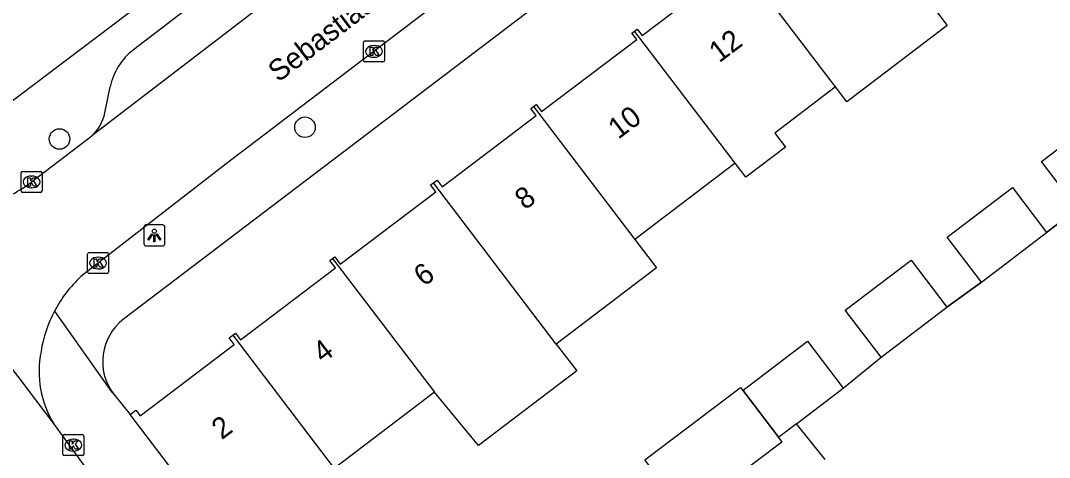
# Model space of a CAD drawing. Extents: x 160037 to 160839, y 385326 to 386441.
# Drawn here: x 160550.27 to 160599.25, y 385648.1 to 385668.91 of the extents above; entities that cross this region are included whole.
import ezdxf

# ---------------------------------------------------------------- set-up
doc = ezdxf.new("R2010")
doc.units = 0
for name, color, linetype in [('IMGEO_Boom', 7, 'Continuous'), ('IMGEO_Kolk', 7, 'Continuous'), ('IMGEO_Lichtpunt', 7, 'Continuous'), ('IMGEO_Muur', 7, 'Continuous'), ('IMGEO_Openbare_ruimte_label', 7, 'Continuous'), ('IMGEO_Pand', 7, 'Continuous'), ('IMGEO_Pand_nummerreeks', 7, 'Continuous'), ('IMGEO_Rijbaan_lokaal_open', 7, 'Continuous'), ('IMGEO_Voetpad_open', 7, 'Continuous')]:
    doc.layers.add(name, color=color, linetype=linetype)

msp = doc.modelspace()

# ---------------------------------------------------------------- linework, layer by layer
at = {"layer": 'IMGEO_Boom'}
for centre in [(160563.81, 385663.828), (160552.126, 385663.268)]:
    msp.add_circle(centre, 0.489, dxfattribs=at)
at = {"layer": 'IMGEO_Kolk'}
for p, q in [((160566.597, 385667.016), (160566.597, 385667.868)), ((160566.672, 385667.942), (160567.524, 385667.942)), ((160567.085, 385667.722), (160567.11, 385667.722)), ((160567.598, 385667.868), (160567.598, 385667.016)), ((160567.108, 385667.162), (160567.083, 385667.162)), ((160567.524, 385666.942), (160566.672, 385666.942)), ((160550.371, 385661.724), (160551.223, 385661.724)), ((160550.296, 385660.798), (160550.296, 385661.65)), ((160550.784, 385661.504), (160550.809, 385661.504)), ((160551.297, 385661.65), (160551.297, 385660.798)), ((160551.223, 385660.724), (160550.371, 385660.724)), ((160550.807, 385660.944), (160550.782, 385660.944)), ((160553.46, 385656.936), (160553.46, 385657.788)), ((160553.535, 385657.862), (160554.387, 385657.862)), ((160554.461, 385657.788), (160554.461, 385656.936)), ((160553.948, 385657.642), (160553.973, 385657.642)), ((160554.387, 385656.862), (160553.535, 385656.862)), ((160553.971, 385657.082), (160553.946, 385657.082)), ((160552.283, 385648.261), (160552.283, 385649.113)), ((160552.358, 385649.187), (160553.21, 385649.187)), ((160552.771, 385648.967), (160552.796, 385648.967)), ((160553.284, 385649.113), (160553.284, 385648.261)), ((160553.21, 385648.187), (160552.358, 385648.187)), ((160552.794, 385648.407), (160552.769, 385648.407))]:
    msp.add_line(p, q, dxfattribs=at)
for points in [[(160566.597, 385667.016), (160566.597, 385667.868)], [(160566.672, 385667.942), (160567.524, 385667.942)], [(160566.918, 385667.642), (160567.041, 385667.642), (160567.041, 385667.491), (160567.171, 385667.642), (160567.335, 385667.642), (160567.189, 385667.491), (160567.342, 385667.242), (160567.19, 385667.242), (160567.105, 385667.406), (160567.041, 385667.339), (160567.041, 385667.242), (160566.918, 385667.242), (160566.918, 385667.642)], [(160567.598, 385667.868), (160567.598, 385667.016)], [(160567.524, 385666.942), (160566.672, 385666.942)], [(160550.371, 385661.724), (160551.223, 385661.724)], [(160550.296, 385660.798), (160550.296, 385661.65)], [(160550.617, 385661.424), (160550.74, 385661.424), (160550.74, 385661.273), (160550.87, 385661.424), (160551.034, 385661.424), (160550.888, 385661.273), (160551.041, 385661.024), (160550.889, 385661.024), (160550.804, 385661.188), (160550.74, 385661.121), (160550.74, 385661.024), (160550.617, 385661.024), (160550.617, 385661.424)], [(160551.297, 385661.65), (160551.297, 385660.798)], [(160551.223, 385660.724), (160550.371, 385660.724)], [(160553.46, 385656.936), (160553.46, 385657.788)], [(160553.535, 385657.862), (160554.387, 385657.862)], [(160554.461, 385657.788), (160554.461, 385656.936)], [(160553.781, 385657.562), (160553.904, 385657.562), (160553.904, 385657.411), (160554.034, 385657.562), (160554.198, 385657.562), (160554.052, 385657.411), (160554.205, 385657.162), (160554.053, 385657.162), (160553.968, 385657.326), (160553.904, 385657.259), (160553.904, 385657.162), (160553.781, 385657.162), (160553.781, 385657.562)], [(160554.387, 385656.862), (160553.535, 385656.862)], [(160552.283, 385648.261), (160552.283, 385649.113)], [(160552.358, 385649.187), (160553.21, 385649.187)], [(160553.284, 385649.113), (160553.284, 385648.261)], [(160552.604, 385648.887), (160552.727, 385648.887), (160552.727, 385648.736), (160552.857, 385648.887), (160553.021, 385648.887), (160552.875, 385648.736), (160553.028, 385648.487), (160552.876, 385648.487), (160552.791, 385648.651), (160552.727, 385648.584), (160552.727, 385648.487), (160552.604, 385648.487), (160552.604, 385648.887)], [(160553.21, 385648.187), (160552.358, 385648.187)]]:
    msp.add_lwpolyline(points, dxfattribs=at)
for centre, start, end in [((160566.674, 385667.866), 91.552, 178.448), ((160566.674, 385667.866), 91.552, 178.448), ((160567.522, 385667.866), 1.552, 88.448), ((160567.522, 385667.866), 1.552, 88.448), ((160566.674, 385667.018), 181.552, 268.448), ((160566.674, 385667.018), 181.552, 268.448), ((160567.522, 385667.018), 271.552, 358.448), ((160567.522, 385667.018), 271.552, 358.448), ((160550.373, 385661.648), 91.552, 178.448), ((160550.373, 385661.648), 91.552, 178.448), ((160551.221, 385661.648), 1.552, 88.448), ((160551.221, 385661.648), 1.552, 88.448), ((160550.373, 385660.8), 181.552, 268.448), ((160550.373, 385660.8), 181.552, 268.448), ((160551.221, 385660.8), 271.552, 358.448), ((160551.221, 385660.8), 271.552, 358.448), ((160553.537, 385657.786), 91.552, 178.448), ((160553.537, 385657.786), 91.552, 178.448), ((160554.385, 385657.786), 1.552, 88.448), ((160554.385, 385657.786), 1.552, 88.448), ((160553.537, 385656.938), 181.552, 268.448), ((160553.537, 385656.938), 181.552, 268.448), ((160554.385, 385656.938), 271.552, 358.448), ((160554.385, 385656.938), 271.552, 358.448), ((160552.36, 385649.111), 91.552, 178.448), ((160552.36, 385649.111), 91.552, 178.448), ((160553.208, 385649.111), 1.552, 88.448), ((160553.208, 385649.111), 1.552, 88.448), ((160552.36, 385648.263), 181.552, 268.448), ((160552.36, 385648.263), 181.552, 268.448), ((160553.208, 385648.263), 271.552, 358.448), ((160553.208, 385648.263), 271.552, 358.448)]:
    msp.add_arc(centre, 0.0765, start, end, dxfattribs=at)
for centre, major_axis, ratio, start_param, end_param in [((160567.084, 385667.442), (-0.387, 0.002), 0.722429, 4.712389, 7.853982), ((160567.109, 385667.442), (-0.39, 0.002), 0.717154, 1.570796, 4.712389), ((160550.783, 385661.224), (-0.387, 0.002), 0.722429, 4.712389, 7.853982), ((160550.808, 385661.224), (-0.39, 0.002), 0.717154, 1.570796, 4.712389), ((160553.947, 385657.362), (-0.387, 0.002), 0.722429, 4.712389, 7.853982), ((160553.972, 385657.362), (-0.39, 0.002), 0.717154, 1.570796, 4.712389), ((160552.77, 385648.687), (-0.387, 0.002), 0.722429, 4.712389, 7.853982), ((160552.795, 385648.687), (-0.39, 0.002), 0.717154, 1.570796, 4.712389)]:
    msp.add_ellipse(centre, major_axis=major_axis, ratio=ratio, start_param=start_param, end_param=end_param, dxfattribs=at)
at = {"layer": 'IMGEO_Lichtpunt'}
for p, q in [((160556.143, 385659.081), (160556.143, 385658.274)), ((160556.143, 385659.081), (160556.143, 385658.274)), ((160557.045, 385659.176), (160556.237, 385659.176)), ((160557.045, 385659.176), (160556.237, 385659.176)), ((160557.139, 385658.274), (160557.139, 385659.081)), ((160557.139, 385658.274), (160557.139, 385659.081)), ((160556.237, 385658.18), (160557.045, 385658.18)), ((160556.237, 385658.18), (160557.045, 385658.18))]:
    msp.add_line(p, q, dxfattribs=at)
for points in [[(160556.517, 385658.745), (160556.556, 385658.717), (160556.368, 385658.455), (160556.33, 385658.482), (160556.517, 385658.745)], [(160556.729, 385658.717), (160556.767, 385658.744), (160556.954, 385658.482), (160556.915, 385658.454), (160556.729, 385658.717)], [(160556.619, 385658.697), (160556.666, 385658.697), (160556.666, 385658.375), (160556.619, 385658.375), (160556.619, 385658.697)]]:
    msp.add_lwpolyline(points, dxfattribs=at)
msp.add_circle((160556.642, 385658.879), 0.0994, dxfattribs=at)
for centre, start, end in [((160556.237, 385659.081), 90, 180), ((160556.237, 385659.081), 90, 180), ((160557.045, 385659.081), 0, 90), ((160557.045, 385659.081), 0, 90), ((160556.237, 385658.274), 180, 270), ((160556.237, 385658.274), 180, 270), ((160557.045, 385658.274), 270, 0), ((160557.045, 385658.274), 270, 360)]:
    msp.add_arc(centre, 0.0946, start, end, dxfattribs=at)
at = {"layer": 'IMGEO_Muur'}
for points in [[(160600.592, 385659.939), (160599.119, 385658.809)], [(160596.02, 385656.453), (160594.371, 385655.255)]]:
    msp.add_lwpolyline(points, dxfattribs=at)
at = {"layer": 'IMGEO_Pand'}
for points in [[(160579.502, 385668.41), (160579.63, 385668.506), (160579.861, 385668.203), (160584.401, 385671.645), (160584.146, 385671.981), (160584.258, 385672.067)], [(160589.067, 385665.749), (160584.258, 385672.067)], [(160593.841, 385669.384), (160594.378, 385668.678), (160589.604, 385665.044), (160589.067, 385665.749)], [(160574.696, 385664.817), (160574.823, 385664.914), (160575.079, 385664.578), (160579.605, 385668.009), (160579.375, 385668.313), (160579.502, 385668.41)], [(160584.294, 385662.115), (160579.502, 385668.41)], [(160589.067, 385665.749), (160586.182, 385663.552), (160586.693, 385662.881), (160584.805, 385661.444), (160584.554, 385661.773), (160584.294, 385662.115)], [(160569.924, 385661.179), (160570.103, 385661.315), (160570.349, 385660.992), (160574.824, 385664.385), (160574.569, 385664.72), (160574.696, 385664.817)], [(160574.696, 385664.817), (160579.521, 385658.48)], [(160600.592, 385659.939), (160598.875, 385662.198), (160602.169, 385664.703), (160603.886, 385662.444)], [(160584.294, 385662.115), (160579.521, 385658.48)], [(160565.126, 385657.577), (160565.231, 385657.657), (160565.494, 385657.312), (160570.037, 385660.756), (160569.792, 385661.078), (160569.924, 385661.179)], [(160575.774, 385653.496), (160569.924, 385661.179)], [(160596.02, 385656.453), (160594.388, 385658.599), (160597.487, 385660.955), (160599.119, 385658.809)], [(160596.02, 385656.453), (160599.119, 385658.809)], [(160579.521, 385658.48), (160580.549, 385657.131), (160575.774, 385653.496)], [(160560.37, 385653.918), (160560.5, 385654.017), (160560.737, 385653.706), (160565.258, 385657.133), (160564.995, 385657.477), (160565.126, 385657.577)], [(160565.126, 385657.577), (160569.973, 385651.211)], [(160591.235, 385652.871), (160589.534, 385655.108), (160592.67, 385657.493), (160594.371, 385655.255)], [(160591.235, 385652.871), (160594.371, 385655.255)], [(160555.483, 385650.147), (160555.757, 385650.355), (160555.962, 385650.086), (160560.44, 385653.481), (160560.203, 385653.792), (160560.37, 385653.918)], [(160560.37, 385653.918), (160565.199, 385647.575)], [(160575.774, 385653.496), (160576.746, 385652.22), (160572.078, 385648.665), (160569.973, 385651.211)], [(160586.374, 385649.068), (160584.669, 385651.31), (160587.731, 385653.638), (160589.436, 385651.396)], [(160581.745, 385645.657), (160579.984, 385647.992), (160584.546, 385651.433), (160586.346, 385649.046)], [(160587.207, 385649.702), (160589.436, 385651.396)], [(160569.973, 385651.211), (160565.199, 385647.575)], [(160561.214, 385642.62), (160555.483, 385650.147)], [(160587.207, 385649.702), (160586.374, 385649.068)], [(160586.346, 385649.046), (160586.509, 385648.829), (160581.947, 385645.389), (160581.745, 385645.657)]]:
    msp.add_lwpolyline(points, dxfattribs=at)
at = {"layer": 'IMGEO_Rijbaan_lokaal_open'}
for points in [[(160598.858, 385691.557), (160580.775, 385677.867), (160560.057, 385662.079), (160553.142, 385656.712)], [(160588.011, 385689.698), (160578.798, 385682.688), (160553.667, 385663.424)], [(160550.794, 385661.221), (160553.667, 385663.424)], [(160542.249, 385662.375), (160542.312, 385662.277), (160551.877, 385649.668)], [(160599.119, 385658.809), (160600.592, 385659.939)], [(160594.371, 385655.255), (160596.02, 385656.453)], [(160589.436, 385651.396), (160591.235, 385652.871)], [(160551.877, 385649.668), (160554.243, 385646.416), (160562.672, 385635.353), (160564.903, 385632.424), (160565.289, 385631.917), (160568.899, 385627.16), (160578.328, 385614.731)], [(160588.573, 385648.006), (160587.207, 385649.702)]]:
    msp.add_lwpolyline(points, dxfattribs=at)
for centre, radius, start, end in [((160547.102, 385666.035), 6.067, 287.3649, 307.4823), ((160557.368, 385652.175), 6.2, 132.9666, 152.1864), ((160557.375, 385652.185), 6.202, 152.2964, 171.0843), ((160555.897, 385652.191), 4.746, 168.3913, 212.1111)]:
    msp.add_arc(centre, radius, start, end, dxfattribs=at)
at = {"layer": 'IMGEO_Voetpad_open'}
for points in [[(160549.415, 385664.734), (160586.71, 385692.941)], [(160603.021, 385690.91), (160596.746, 385686.292), (160555.176, 385654.693)], [(160555.653, 385667.527), (160577.555, 385684.316), (160583.724, 385689.01)], [(160554.284, 385664.511), (160554.54, 385665.752)], [(160551.884, 385655.068), (160554.605, 385651.223), (160554.695, 385651.128)], [(160554.695, 385651.128), (160555.483, 385650.147)], [(160586.346, 385649.046), (160586.374, 385649.068)]]:
    msp.add_lwpolyline(points, dxfattribs=at)
for centre, radius, start, end in [((160557.482, 385665.143), 3.005, 127.5065, 168.3146), ((160552.267, 385664.937), 2.062, 312.7733, 348.0667), ((160556.742, 385652.667), 2.561, 127.6929, 216.9389)]:
    msp.add_arc(centre, radius, start, end, dxfattribs=at)

# ---------------------------------------------------------------- texts
at = {"layer": 'IMGEO_Openbare_ruimte_label'}
msp.add_text('Sebastiaan van Noyestraat', height=1, rotation=37.317, dxfattribs=at).set_placement((160562.543, 385665.942))
at = {"layer": 'IMGEO_Pand_nummerreeks'}
for s, p in [('12', (160583.531, 385666.869)), ('10', (160578.727, 385663.228)), ('8', (160574.285, 385659.86)), ('6', (160569.473, 385656.211)), ('4', (160564.664, 385652.565)), ('2', (160559.853, 385648.918))]:
    msp.add_text(s, height=1, rotation=37.1678, dxfattribs=at).set_placement(p)

doc.saveas('drawing.dxf')
